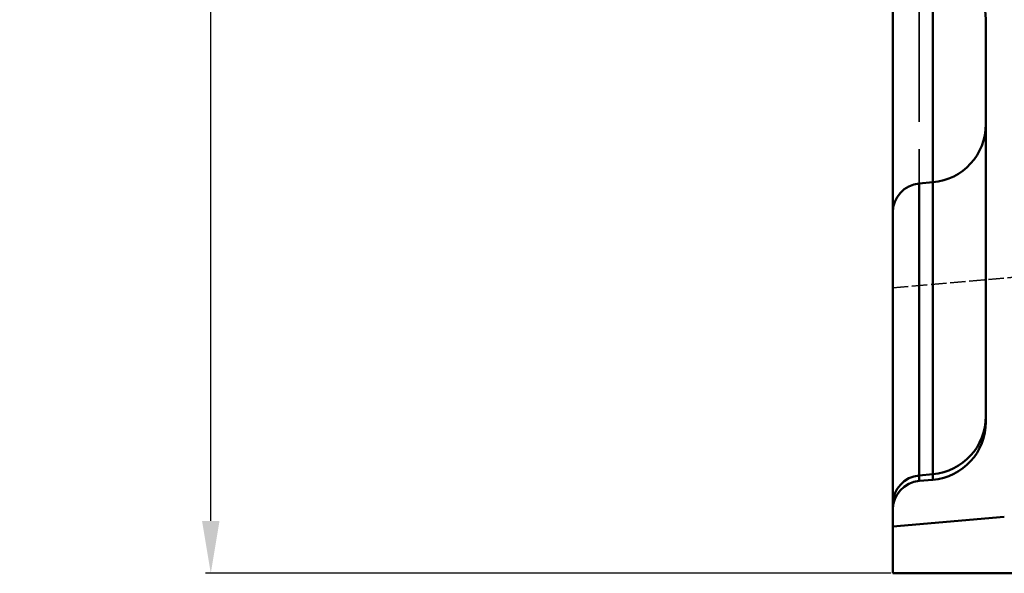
# Model space of a CAD drawing. Header units: millimetres. Extents: x 3367 to 6255, y 2001 to 4216.
# Tile 580 of 656: x 5337 to 5370, y 2772 to 2791. Entities that reach past the tile are written whole.
import ezdxf

# ---------------------------------------------------------------- set-up
doc = ezdxf.new("R2010")
doc.units = ezdxf.units.MM
doc.linetypes.add('DASHED', pattern=[0.2067, 0.1654, -0.0413])
for name, color, linetype, lineweight in [('AM_5', 3, 'Continuous', 25), ('Sichtbare Kanten(DIN)', 7, 'Continuous', 50), ('Sichtbare tangentiale Kanten(DIN)', 7, 'Continuous', 50), ('Verdeckte tangentiale Kanten(DIN)', 7, 'DASHED', 35)]:
    doc.layers.add(name, color=color, linetype=linetype, lineweight=lineweight)
doc.styles.get("Standard").update_dxf_attribs({"font": 'ISOCP.SHX'})
doc.dimstyles.new('Standard$0', dxfattribs={"dimtxt": 0.18, "dimasz": 0.18, "dimexe": 0.18, "dimexo": 0.0625, "dimgap": 0.09, "dimtad": 0, "dimtih": 1, "dimtoh": 1, "dimdec": 4, "dimzin": 0, "dimdsep": 46, "dimtxsty": 'STANDARD', "dimcen": 0.09, "dimadec": 0, "dimazin": 0, "dimtfac": 1, "dimtdec": 4, "dimtofl": 0, "dimtmove": 0, "dimatfit": 3, "dimfxl": 1, "dimtolj": 1, "dimtzin": 0, "dimarcsym": 0})

# ---------------------------------------------------------------- blocks, each defined once
blk = doc.blocks.new('*D18')
at = {"layer": 'AM_5', "color": 0, "lineweight": -2, "transparency": 16777216}
for p, q in [((5366.55, 4095.878), (5343.015, 4095.878)), ((5343.195, 4094.078), (5343.195, 3447.6)), ((5343.195, 2774.028), (5343.195, 3420.506)), ((5366.55, 2772.228), (5343.015, 2772.228))]:
    blk.add_line(p, q, dxfattribs=at)
at = {"layer": 'AM_5', "color": 0, "transparency": 16777216}
for points in [[(5342.895, 4094.078), (5343.495, 4094.078), (5343.195, 4095.878)], [(5342.895, 2774.028), (5343.495, 2774.028), (5343.195, 2772.228)]]:
    blk.add_solid(points, dxfattribs=at)
at = {"layer": 'Defpoints', "color": 0, "transparency": 16777216}
for p in [(5366.612, 4095.878), (5343.195, 2772.228), (5366.612, 2772.228)]:
    blk.add_point(p, dxfattribs=at)
at = {"layer": 'AM_5', "color": 0, "transparency": 16777216, "insert": (5343.195, 3434.053), "char_height": 10, "attachment_point": 5, "rotation": 90}
blk.add_mtext('\\A1;132,5', dxfattribs=at)

msp = doc.modelspace()

# ---------------------------------------------------------------- linework, layer by layer
at = {"layer": 'Sichtbare Kanten(DIN)'}
for p, q in [((5369.81241, 2777.43035), (5369.81241, 2791.2319)), ((5366.61241, 2774.59392), (5366.61241, 2784.61305)), ((5367.52525, 2775.39758), (5367.98672, 2775.43796)), ((5366.61241, 2774.40139), (5366.61241, 2773.83429)), ((5370.4436, 2774.16947), (5366.61241, 2773.83429)), ((5366.61241, 2772.22762), (5366.61241, 2773.83429)), ((5366.61241, 2772.22762), (5370.74601, 2772.22762))]:
    msp.add_line(p, q, dxfattribs=at)
for centre, radius, start, end in [((5367.81241, 2791.2319), 2, 0, 85), ((5367.81241, 2777.43035), 2, 275, 0), ((5367.61241, 2774.40139), 1, 95, 180)]:
    msp.add_arc(centre, radius, start, end, dxfattribs=at)
for points, knots in [([(5366.61241, 2784.61305), (5366.61241, 2784.6824), (5366.61241, 2784.87165), (5366.61241, 2785.18007), (5366.61241, 2785.30724), (5366.61241, 2785.45466), (5366.61241, 2785.62219), (5366.61241, 2785.86102), (5366.61241, 2786.14066), (5366.61241, 2786.46066), (5366.61241, 2787.00509), (5366.61241, 2787.66634), (5366.61241, 2788.44203), (5366.61241, 2788.72209), (5366.61241, 2789.01708), (5366.61241, 2789.3268), (5366.61241, 2789.87498), (5366.61241, 2790.46921), (5366.61241, 2791.10842), (5366.61241, 2792.061), (5366.61241, 2793.11342), (5366.61241, 2794.26082)], [0, 0, 0, 0, 7.46559166, 7.46559166, 7.46559166, 10.54366691, 10.54366691, 10.54366691, 14.93165695, 14.93165695, 14.93165695, 22.39719575, 22.39719575, 22.39719575, 25.0926455, 25.0926455, 25.0926455, 29.86341506, 29.86341506, 29.86341506, 36.97310528, 36.97310528, 36.97310528, 36.97310528]), ([(5366.61241, 2774.40139), (5366.61241, 2774.40153), (5366.61241, 2774.40168), (5366.61241, 2774.40214), (5366.61241, 2774.4026), (5366.61241, 2774.40338), (5366.61241, 2774.4044), (5366.61241, 2774.40644), (5366.61241, 2774.40943), (5366.61241, 2774.41343), (5366.61241, 2774.41599), (5366.61241, 2774.41896), (5366.61241, 2774.42234), (5366.61241, 2774.42955), (5366.61241, 2774.43861), (5366.61241, 2774.44953), (5366.61241, 2774.46558), (5366.61241, 2774.48561), (5366.61241, 2774.5097), (5366.61241, 2774.52174), (5366.61241, 2774.53479), (5366.61241, 2774.5488), (5366.61241, 2774.5558), (5366.61241, 2774.56305), (5366.61241, 2774.57061), (5366.61241, 2774.57817), (5366.61241, 2774.58604), (5366.61241, 2774.59392)], [0, 0, 0, 0, 0.86804596, 0.86804596, 0.86804596, 1.73609186, 1.73609186, 1.73609186, 3.47218356, 3.47218356, 3.47218356, 4.58154736, 4.58154736, 4.58154736, 6.94436568, 6.94436568, 6.94436568, 10.41654748, 10.41654748, 10.41654748, 12.1526405, 12.1526405, 12.1526405, 13.0206872, 13.0206872, 13.0206872, 13.88873379, 13.88873379, 13.88873379, 13.88873379])]:
    msp.add_open_spline(points, degree=3, knots=knots, dxfattribs=at)
at = {"layer": 'Sichtbare tangentiale Kanten(DIN)'}
for p, q in [((5367.98672, 2785.64922), (5367.52525, 2785.60887)), ((5367.98672, 2775.63009), (5367.98672, 2785.64922)), ((5367.52525, 2785.60887), (5367.52525, 2775.58973)), ((5367.98672, 2775.63009), (5367.52525, 2775.58973)), ((5367.52525, 2775.58973), (5367.52525, 2775.39758))]:
    msp.add_line(p, q, dxfattribs=at)
for centre, major_axis in [((5367.81241, 2787.64085), (2, 0)), ((5367.61241, 2784.61305), (-1, 0)), ((5367.81241, 2777.62171), (2, 0)), ((5367.61241, 2774.59392), (-1, 0))]:
    msp.add_ellipse(centre, major_axis=major_axis, ratio=0.99961564, start_param=4.79965544, end_param=6.28318531, dxfattribs=at)
for points, knots in [([(5367.98672, 2785.64922), (5367.98672, 2785.76552), (5367.98672, 2786.22693), (5367.98672, 2787.02335), (5367.98672, 2787.16286), (5367.98672, 2787.31268), (5367.98672, 2787.47277), (5367.98672, 2787.76965), (5367.98672, 2788.10185), (5367.98672, 2788.46886), (5367.98672, 2788.76574), (5367.98672, 2789.08536), (5367.98672, 2789.42744), (5367.98672, 2789.73628), (5367.98673, 2790.06344), (5367.98673, 2790.40866), (5367.98673, 2790.9185), (5367.98673, 2791.46774), (5367.98673, 2792.05569), (5367.98673, 2792.4298), (5367.98672, 2792.81959), (5367.98672, 2793.22473)], [0, 0, 0, 0, 12.20864811, 12.20864811, 12.20864811, 14.34717756, 14.34717756, 14.34717756, 18.31297216, 18.31297216, 18.31297216, 21.52097004, 21.52097004, 21.52097004, 24.41729622, 24.41729622, 24.41729622, 28.69468713, 28.69468713, 28.69468713, 31.41636082, 31.41636082, 31.41636082, 31.41636082]), ([(5367.98672, 2775.43796), (5367.98672, 2775.4381), (5367.98672, 2775.43825), (5367.98672, 2775.43871), (5367.98672, 2775.43917), (5367.98672, 2775.43994), (5367.98672, 2775.44096), (5367.98672, 2775.44299), (5367.98672, 2775.44597), (5367.98672, 2775.44997), (5367.98672, 2775.45252), (5367.98672, 2775.45548), (5367.98672, 2775.45886), (5367.98672, 2775.46604), (5367.98672, 2775.4751), (5367.98672, 2775.48599), (5367.98672, 2775.502), (5367.98672, 2775.522), (5367.98672, 2775.54604), (5367.98672, 2775.55805), (5367.98672, 2775.57108), (5367.98672, 2775.58506), (5367.98672, 2775.59205), (5367.98672, 2775.59928), (5367.98672, 2775.60683), (5367.98672, 2775.61437), (5367.98672, 2775.62223), (5367.98672, 2775.63009)], [0.00002246, 0.00002246, 0.00002246, 0.00002246, 0.86279697, 0.86279697, 0.86279697, 1.72559392, 1.72559392, 1.72559392, 3.45118774, 3.45118774, 3.45118774, 4.55363146, 4.55363146, 4.55363146, 6.90237442, 6.90237442, 6.90237442, 10.35356163, 10.35356163, 10.35356163, 12.07915668, 12.07915668, 12.07915668, 12.94195402, 12.94195402, 12.94195402, 13.80475094, 13.80475094, 13.80475094, 13.80475094])]:
    msp.add_open_spline(points, degree=3, knots=knots, dxfattribs=at)
at = {"layer": 'Verdeckte tangentiale Kanten(DIN)', "ltscale": 3.192367}
msp.add_line((5366.61241, 2782.03038), (5370.78672, 2782.39544), dxfattribs=at)
at = {"layer": 'Verdeckte tangentiale Kanten(DIN)', "ltscale": 22.827402}
msp.add_open_spline([(5367.52522, 2800.9404), (5367.52523, 2800.34512), (5367.52524, 2799.76522), (5367.52525, 2799.2012), (5367.52525, 2799.04522), (5367.52525, 2798.89045), (5367.52525, 2798.7369), (5367.52524, 2796.99505), (5367.52517, 2795.41055), (5367.52519, 2793.99442), (5367.5252, 2793.29431), (5367.52522, 2792.63526), (5367.52523, 2792.01876), (5367.52524, 2791.38825), (5367.52525, 2790.80224), (5367.52525, 2790.2616), (5367.52525, 2789.95613), (5367.52525, 2789.66518), (5367.52524, 2789.38888), (5367.52524, 2789.02214), (5367.52523, 2788.68119), (5367.52523, 2788.36638), (5367.52523, 2788.02427), (5367.52524, 2787.71299), (5367.52524, 2787.43305), (5367.52525, 2787.26131), (5367.52525, 2787.10136), (5367.52525, 2786.95327), (5367.52525, 2786.6378), (5367.52524, 2786.3762), (5367.52523, 2786.16899), (5367.52521, 2785.86454), (5367.5252, 2785.67749), (5367.52525, 2785.60887)], degree=3, knots=[71.65007725, 71.65007725, 71.65007725, 71.65007725, 74.65745526, 74.65745526, 74.65745526, 75.4891667, 75.4891667, 75.4891667, 84.92422615, 84.92422615, 84.92422615, 89.58873786, 89.58873786, 89.58873786, 94.35928559, 94.35928559, 94.35928559, 97.0547468, 97.0547468, 97.0547468, 100.63244697, 100.63244697, 100.63244697, 104.5204205, 104.5204205, 104.5204205, 106.90560835, 106.90560835, 106.90560835, 111.98658656, 111.98658656, 111.98658656, 119.4519311, 119.4519311, 119.4519311, 119.4519311], dxfattribs=at)
at = {"layer": 'Verdeckte tangentiale Kanten(DIN)'}
msp.add_open_spline([(5367.98672, 2775.43796), (5367.98672, 2775.43796), (5367.98672, 2775.43796), (5367.98672, 2775.43796)], degree=3, dxfattribs=at)

# ---------------------------------------------------------------- dimensions: what is measured, and where the dimension line sits
at = {"layer": 'AM_5'}
dim = msp.add_linear_dim(base=(5343.19532, 2772.22762), p1=(5366.61241, 4095.87798), p2=(5366.61241, 2772.22762), angle=90, text='132,5', dimstyle='Standard$0', override={"dimtxt": 10, "dimasz": 1.8, "dimtih": 0, "dimtoh": 0}, dxfattribs=at)
dim.commit()
dim.dimension.update_dxf_attribs({"geometry": '*D18', "text_midpoint": (5343.19532, 3434.0528), "dimtype": 160})

doc.saveas('drawing.dxf')
